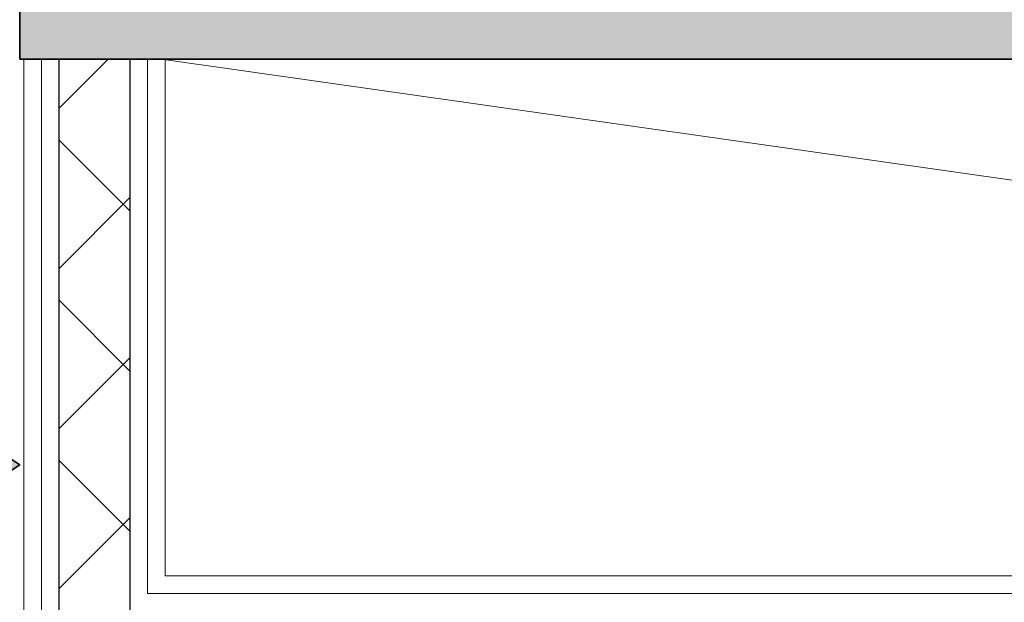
# Model space of a CAD drawing. Header units: millimetres. Extents: x -526411 to -400573, y 47353 to 130199.
# Tile 387 of 543: x -474863 to -474167, y 109523 to 109935. Entities that reach past the tile are written whole.
import ezdxf

# ---------------------------------------------------------------- set-up
doc = ezdxf.new("R2010")
doc.units = ezdxf.units.MM
for name, color, linetype, lineweight in [('01_ALGEMEEN', 7, 'Continuous', 18), ('20_VERZAMELLAAG_BOVENBOUW', 7, 'Continuous', 18), ('22_BINNENWANDEN', 7, 'Continuous', 18), ('65_BRANDWEERSYMBOLEN', 7, 'Continuous', 18), ('HATCH_REACTORS', 7, 'Continuous', 18), ('m-pg-03_AI_dwg', 8, 'Continuous', 18)]:
    doc.layers.add(name, color=color, linetype=linetype, lineweight=lineweight)

# ---------------------------------------------------------------- blocks, each defined once
blk = doc.blocks.new('m-pg-03_AI_dwg_block 1333-640301-3e Verdieping - Percelen telling LI')
at = {"layer": '01_ALGEMEEN', "color": 53, "lineweight": 35}
for p, q in [((-406.912, 1100.057), (-406.912, 1110.865)), ((-239.667, 1100.056), (-406.912, 1100.056))]:
    blk.add_line(p, q, dxfattribs=at)
blk = doc.blocks.new('m-pg-03_AI_dwg_block 1334-640302-3e Verdieping - Percelen telling LI')
at = {"layer": '01_ALGEMEEN'}
blk.add_hatch(color=10, dxfattribs=at).paths.add_polyline_path([(-239.667, 1100.056), (-239.666, 1110.865), (-406.912, 1110.865), (-406.912, 1100.057), (-346.75, 1100.057)], flags=0)
at = {"layer": '01_ALGEMEEN', "color": 133, "flags": 128}
blk.add_lwpolyline([(-239.666, 1110.863), (-239.666, 1100.056), (-406.912, 1100.056), (-406.912, 1110.865), (-239.666, 1110.865)], dxfattribs=at)
blk = doc.blocks.new('m-pg-03_AI_dwg_block 1335-640303-3e Verdieping - Percelen telling LI')
at = {"layer": '01_ALGEMEEN', "color": 133}
blk.add_line((-239.667, 1100.056), (-406.912, 1100.056), dxfattribs=at)
blk = doc.blocks.new('m-pg-03_AI_dwg_block 1338-640306-3e Verdieping - Percelen telling LI')
at = {"layer": '01_ALGEMEEN', "color": 133}
blk.add_line((-406.912, 1100.057), (-406.912, 1110.865), dxfattribs=at)
blk = doc.blocks.new('m-pg-03_AI_dwg_block 2-641149-3e Verdieping - Percelen telling LI')
for name in ['m-pg-03_AI_dwg_block 1333-640301-3e Verdieping - Percelen telling LI', 'm-pg-03_AI_dwg_block 1334-640302-3e Verdieping - Percelen telling LI', 'm-pg-03_AI_dwg_block 1338-640306-3e Verdieping - Percelen telling LI', 'm-pg-03_AI_dwg_block 1335-640303-3e Verdieping - Percelen telling LI']:
    blk.add_blockref(name, (0, 0))
blk = doc.blocks.new('m-pg-03_AI_dwg_block 3080-642049-3e Verdieping - Percelen telling LI')
at = {"layer": '01_ALGEMEEN', "color": 213, "lineweight": 13}
blk.add_line((-402.409, 1100.057), (-244.17, 1077.54), dxfattribs=at)
blk = doc.blocks.new('m-pg-03_AI_dwg_block 7620-646589-3e Verdieping - Percelen telling LI')
at = {"layer": 'HATCH_REACTORS', "color": 253, "lineweight": 25}
blk.add_line((-405.662, 1100.057), (-403.411, 1100.057), dxfattribs=at)
blk = doc.blocks.new('m-pg-03_AI_dwg_block 7621-646590-3e Verdieping - Percelen telling LI')
at = {"layer": 'HATCH_REACTORS', "color": 253, "lineweight": 25}
blk.add_line((-403.411, 1100.057), (-403.411, 1082.495), dxfattribs=at)
blk = doc.blocks.new('m-pg-03_AI_dwg_block 7624-646593-3e Verdieping - Percelen telling LI')
at = {"layer": 'HATCH_REACTORS', "color": 253, "lineweight": 25}
blk.add_line((-405.662, 1081.369), (-405.662, 1100.057), dxfattribs=at)
blk = doc.blocks.new('m-pg-03_AI_dwg_block 8025-646993-3e Verdieping - Percelen telling LI')
at = {"layer": '65_BRANDWEERSYMBOLEN', "color": 53, "lineweight": 35}
blk.add_line((-406.912, 1087.148), (-414.827, 1092.383), dxfattribs=at)
at = {"layer": '65_BRANDWEERSYMBOLEN', "color": 53, "lineweight": 35, "flags": 128}
blk.add_lwpolyline([(-414.827, 1092.383), (-414.827, 1081.911), (-406.912, 1087.148)], dxfattribs=at)
blk = doc.blocks.new('m-pg-03_AI_dwg_block 8026-646994-3e Verdieping - Percelen telling LI')
at = {"layer": '65_BRANDWEERSYMBOLEN'}
blk.add_hatch(color=10, dxfattribs=at).paths.add_polyline_path([(-414.827, 1081.911), (-406.912, 1087.148), (-414.827, 1092.383)], flags=0)
at = {"layer": '65_BRANDWEERSYMBOLEN', "color": 133, "flags": 128}
blk.add_lwpolyline([(-406.912, 1087.148), (-414.827, 1092.383), (-414.827, 1081.911)], close=True, dxfattribs=at)
blk = doc.blocks.new('m-pg-03_AI_dwg_block 8024-646995-3e Verdieping - Percelen telling LI')
for name in ['m-pg-03_AI_dwg_block 8025-646993-3e Verdieping - Percelen telling LI', 'm-pg-03_AI_dwg_block 8026-646994-3e Verdieping - Percelen telling LI']:
    blk.add_blockref(name, (0, 0))
blk = doc.blocks.new('m-pg-03_AI_dwg_block 8234-647203-3e Verdieping - Percelen telling LI')
at = {"layer": '22_BINNENWANDEN', "color": 9, "lineweight": 9}
blk.add_line((-402.285, 1100.057), (-402.285, 1083.62), dxfattribs=at)
blk = doc.blocks.new('m-pg-03_AI_dwg_block 8235-647204-3e Verdieping - Percelen telling LI')
at = {"layer": '22_BINNENWANDEN', "color": 9, "lineweight": 9}
blk.add_line((-402.848, 1083.057), (-402.848, 1100.057), dxfattribs=at)
blk = doc.blocks.new('m-pg-03_AI_dwg_block 8236-647205-3e Verdieping - Percelen telling LI')
at = {"layer": '22_BINNENWANDEN', "color": 9, "lineweight": 9}
blk.add_line((-402.848, 1100.057), (-402.285, 1100.057), dxfattribs=at)
blk = doc.blocks.new('m-pg-03_AI_dwg_block 8237-647206-3e Verdieping - Percelen telling LI')
at = {"layer": '22_BINNENWANDEN', "color": 9, "lineweight": 9}
blk.add_line((-406.225, 1100.057), (-406.225, 1081.369), dxfattribs=at)
blk = doc.blocks.new('m-pg-03_AI_dwg_block 8238-647207-3e Verdieping - Percelen telling LI')
at = {"layer": '22_BINNENWANDEN', "color": 9, "lineweight": 9}
blk.add_line((-406.788, 1081.369), (-406.788, 1100.057), dxfattribs=at)
blk = doc.blocks.new('m-pg-03_AI_dwg_block 8239-647208-3e Verdieping - Percelen telling LI')
at = {"layer": '22_BINNENWANDEN', "color": 9, "lineweight": 9}
blk.add_line((-406.788, 1100.057), (-406.225, 1100.057), dxfattribs=at)
blk = doc.blocks.new('m-pg-03_AI_dwg_block 8240-647209-3e Verdieping - Percelen telling LI')
at = {"layer": '22_BINNENWANDEN', "color": 9, "lineweight": 9}
blk.add_line((-402.848, 1100.057), (-402.848, 1083.057), dxfattribs=at)
blk = doc.blocks.new('m-pg-03_AI_dwg_block 8241-647210-3e Verdieping - Percelen telling LI')
at = {"layer": '22_BINNENWANDEN', "color": 9, "lineweight": 9}
blk.add_line((-403.411, 1082.495), (-403.411, 1100.057), dxfattribs=at)
blk = doc.blocks.new('m-pg-03_AI_dwg_block 8242-647211-3e Verdieping - Percelen telling LI')
at = {"layer": '22_BINNENWANDEN', "color": 9, "lineweight": 9}
blk.add_line((-403.411, 1100.057), (-402.848, 1100.057), dxfattribs=at)
blk = doc.blocks.new('m-pg-03_AI_dwg_block 8243-647212-3e Verdieping - Percelen telling LI')
at = {"layer": '22_BINNENWANDEN', "color": 9, "lineweight": 9}
blk.add_line((-405.662, 1100.057), (-405.662, 1081.369), dxfattribs=at)
blk = doc.blocks.new('m-pg-03_AI_dwg_block 8244-647213-3e Verdieping - Percelen telling LI')
at = {"layer": '22_BINNENWANDEN', "color": 9, "lineweight": 9}
blk.add_line((-406.225, 1081.369), (-406.225, 1100.057), dxfattribs=at)
blk = doc.blocks.new('m-pg-03_AI_dwg_block 8245-647214-3e Verdieping - Percelen telling LI')
at = {"layer": '22_BINNENWANDEN', "color": 9, "lineweight": 9}
blk.add_line((-406.225, 1100.057), (-405.662, 1100.057), dxfattribs=at)
blk = doc.blocks.new('m-pg-03_AI_dwg_block 8420-647389-3e Verdieping - Percelen telling LI')
at = {"layer": '22_BINNENWANDEN', "color": 9, "lineweight": 9}
blk.add_line((-348.81, 1083.057), (-402.848, 1083.057), dxfattribs=at)
blk = doc.blocks.new('m-pg-03_AI_dwg_block 8421-647390-3e Verdieping - Percelen telling LI')
at = {"layer": '22_BINNENWANDEN', "color": 9, "lineweight": 9}
blk.add_line((-402.285, 1083.62), (-348.248, 1083.62), dxfattribs=at)
blk = doc.blocks.new('m-pg-03_AI_dwg_block 8425-647394-3e Verdieping - Percelen telling LI')
at = {"layer": '22_BINNENWANDEN', "color": 9, "lineweight": 9}
blk.add_line((-402.848, 1083.057), (-348.81, 1083.057), dxfattribs=at)
blk = doc.blocks.new('m-pg-03_AI_dwg_block 8431-647400-3e Verdieping - Percelen telling LI')
at = {"layer": '20_VERZAMELLAAG_BOVENBOUW', "color": 253, "lineweight": 25}
blk.add_line((-405.662, 1098.497), (-404.102, 1100.057), dxfattribs=at)
blk = doc.blocks.new('m-pg-03_AI_dwg_block 8432-647401-3e Verdieping - Percelen telling LI')
at = {"layer": '20_VERZAMELLAAG_BOVENBOUW', "color": 253, "lineweight": 25}
blk.add_line((-405.662, 1093.403), (-403.411, 1095.654), dxfattribs=at)
blk = doc.blocks.new('m-pg-03_AI_dwg_block 8433-647402-3e Verdieping - Percelen telling LI')
at = {"layer": '20_VERZAMELLAAG_BOVENBOUW', "color": 253, "lineweight": 25}
blk.add_line((-405.662, 1088.308), (-403.411, 1090.559), dxfattribs=at)
blk = doc.blocks.new('m-pg-03_AI_dwg_block 8434-647403-3e Verdieping - Percelen telling LI')
at = {"layer": '20_VERZAMELLAAG_BOVENBOUW', "color": 253, "lineweight": 25}
blk.add_line((-405.662, 1083.213), (-403.411, 1085.465), dxfattribs=at)
blk = doc.blocks.new('m-pg-03_AI_dwg_block 8436-647405-3e Verdieping - Percelen telling LI')
at = {"layer": '20_VERZAMELLAAG_BOVENBOUW', "color": 253, "lineweight": 25}
blk.add_line((-403.411, 1085.038), (-405.662, 1087.29), dxfattribs=at)
blk = doc.blocks.new('m-pg-03_AI_dwg_block 8437-647406-3e Verdieping - Percelen telling LI')
at = {"layer": '20_VERZAMELLAAG_BOVENBOUW', "color": 253, "lineweight": 25}
blk.add_line((-403.411, 1090.133), (-405.662, 1092.385), dxfattribs=at)
blk = doc.blocks.new('m-pg-03_AI_dwg_block 8438-647407-3e Verdieping - Percelen telling LI')
at = {"layer": '20_VERZAMELLAAG_BOVENBOUW', "color": 253, "lineweight": 25}
blk.add_line((-403.411, 1095.228), (-405.662, 1097.479), dxfattribs=at)
blk = doc.blocks.new('m-pg-03_AI_dwg_block 8439-647408-3e Verdieping - Percelen telling LI')
at = {"layer": '20_VERZAMELLAAG_BOVENBOUW', "color": 9, "lineweight": 9}
blk.add_line((-403.411, 1100.057), (-403.411, 1082.495), dxfattribs=at)
blk = doc.blocks.new('m-pg-03_AI_dwg_block 8440-647409-3e Verdieping - Percelen telling LI')
at = {"layer": '20_VERZAMELLAAG_BOVENBOUW', "color": 9, "lineweight": 9}
blk.add_line((-405.662, 1081.369), (-405.662, 1100.057), dxfattribs=at)
blk = doc.blocks.new('m-pg-03_AI_dwg_block 8441-647410-3e Verdieping - Percelen telling LI')
at = {"layer": '20_VERZAMELLAAG_BOVENBOUW', "color": 9, "lineweight": 9}
blk.add_line((-405.662, 1100.057), (-403.411, 1100.057), dxfattribs=at)
blk = doc.blocks.new('m-pg-03_AI_dwg-638970-3e Verdieping - Percelen telling LI')
for name in ['m-pg-03_AI_dwg_block 2-641149-3e Verdieping - Percelen telling LI', 'm-pg-03_AI_dwg_block 8238-647207-3e Verdieping - Percelen telling LI', 'm-pg-03_AI_dwg_block 8239-647208-3e Verdieping - Percelen telling LI', 'm-pg-03_AI_dwg_block 8237-647206-3e Verdieping - Percelen telling LI', 'm-pg-03_AI_dwg_block 8244-647213-3e Verdieping - Percelen telling LI', 'm-pg-03_AI_dwg_block 8245-647214-3e Verdieping - Percelen telling LI', 'm-pg-03_AI_dwg_block 7620-646589-3e Verdieping - Percelen telling LI', 'm-pg-03_AI_dwg_block 7624-646593-3e Verdieping - Percelen telling LI', 'm-pg-03_AI_dwg_block 8243-647212-3e Verdieping - Percelen telling LI', 'm-pg-03_AI_dwg_block 8431-647400-3e Verdieping - Percelen telling LI', 'm-pg-03_AI_dwg_block 8440-647409-3e Verdieping - Percelen telling LI', 'm-pg-03_AI_dwg_block 8441-647410-3e Verdieping - Percelen telling LI', 'm-pg-03_AI_dwg_block 7621-646590-3e Verdieping - Percelen telling LI', 'm-pg-03_AI_dwg_block 8241-647210-3e Verdieping - Percelen telling LI', 'm-pg-03_AI_dwg_block 8242-647211-3e Verdieping - Percelen telling LI', 'm-pg-03_AI_dwg_block 8439-647408-3e Verdieping - Percelen telling LI', 'm-pg-03_AI_dwg_block 8235-647204-3e Verdieping - Percelen telling LI', 'm-pg-03_AI_dwg_block 8236-647205-3e Verdieping - Percelen telling LI', 'm-pg-03_AI_dwg_block 8240-647209-3e Verdieping - Percelen telling LI', 'm-pg-03_AI_dwg_block 3080-642049-3e Verdieping - Percelen telling LI', 'm-pg-03_AI_dwg_block 8234-647203-3e Verdieping - Percelen telling LI', 'm-pg-03_AI_dwg_block 8438-647407-3e Verdieping - Percelen telling LI', 'm-pg-03_AI_dwg_block 8432-647401-3e Verdieping - Percelen telling LI', 'm-pg-03_AI_dwg_block 8024-646995-3e Verdieping - Percelen telling LI', 'm-pg-03_AI_dwg_block 8437-647406-3e Verdieping - Percelen telling LI', 'm-pg-03_AI_dwg_block 8433-647402-3e Verdieping - Percelen telling LI', 'm-pg-03_AI_dwg_block 8436-647405-3e Verdieping - Percelen telling LI', 'm-pg-03_AI_dwg_block 8434-647403-3e Verdieping - Percelen telling LI', 'm-pg-03_AI_dwg_block 8421-647390-3e Verdieping - Percelen telling LI', 'm-pg-03_AI_dwg_block 8420-647389-3e Verdieping - Percelen telling LI', 'm-pg-03_AI_dwg_block 8425-647394-3e Verdieping - Percelen telling LI']:
    blk.add_blockref(name, (0, 0))

msp = doc.modelspace()

# ---------------------------------------------------------------- block references
at = {"layer": 'm-pg-03_AI_dwg', "color": 133, "xscale": 22.2068924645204, "yscale": 22.2068924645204, "zscale": 22.2068924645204}
msp.add_blockref('m-pg-03_AI_dwg-638970-3e Verdieping - Percelen telling LI', (-465826.52, 85478.03), dxfattribs=at)

doc.saveas('drawing.dxf')
